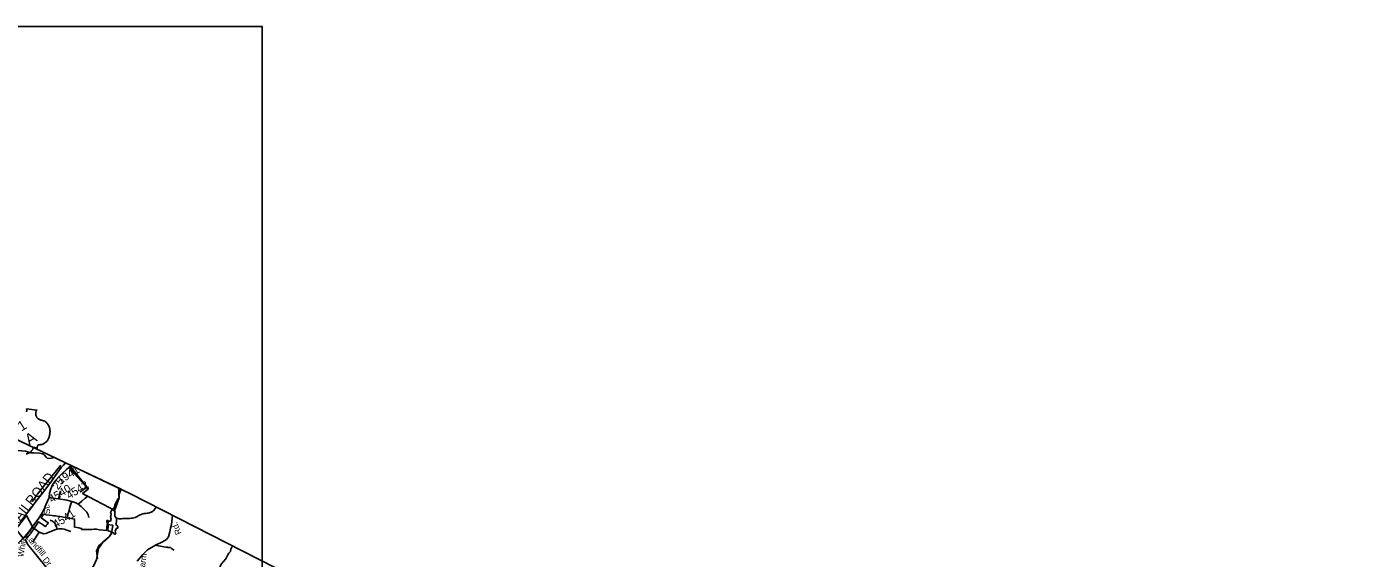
# Model space of a CAD drawing. Extents: x 2001466 to 31450019, y -30647475 to 847247.
# Drawn here: x 2150565 to 2192034, y 816435 to 833042 of the extents above; entities that cross this region are included whole.
import ezdxf

# ---------------------------------------------------------------- set-up
doc = ezdxf.new("R2010")
doc.units = 0
for name, color, linetype in [('Exist Boundary Political City Limit New', 7, 'Continuous'), ('Exist Boundary Political CountyLine', 7, 'Continuous'), ('Exist Hydrographic Creek Single Shore', 7, 'Continuous'), ('Exist Hydrographic Misc Water Feature', 7, 'Continuous'), ('Exist Railroad Mainline', 7, 'Continuous'), ('Exist Railroad Mainline Label', 7, 'Continuous'), ('Exist Railroad Siding', 7, 'Continuous'), ('Exist Road Non-System Type 51', 7, 'Continuous'), ('Exist Road Non-System Type 51 Label', 7, 'Continuous'), ('Exist Road Primary US Shield CELL', 7, 'Continuous'), ('Exist Road Primary US Shield Number Label', 7, 'Continuous'), ('Exist Road Secondary Mileage Hundredths English Label', 7, 'Continuous'), ('Exist Road Secondary Type 41 Attributed', 7, 'Continuous'), ('Exist Road Secondary Type 51 Attributed', 7, 'Continuous'), ('Exist Road Secondary Type 51 Label', 7, 'Continuous'), ('Exist Road Secondary Type 51 Number Label', 7, 'Continuous'), ('Map Preparation Boundary City Limit Buffer Line', 7, 'Continuous'), ('Map Preparation Inset Cut Line', 7, 'Continuous')]:
    doc.layers.add(name, color=color, linetype=linetype)

msp = doc.modelspace()

# ---------------------------------------------------------------- linework, layer by layer
at = {"layer": 'Exist Boundary Political City Limit New'}
for points in [[(2153250, 817980), (2153241, 817976), (2153166, 818016), (2152507, 818363), (2152450, 818394), (2152313, 818465), (2152497, 818613), (2152088, 819121), (2151944, 819300), (2151975, 819330), (2153520, 818593), (2153454, 818439), (2153460, 818428), (2153456, 818404), (2153452, 818385), (2153460, 818357), (2153459, 818332), (2153455, 818322), (2153436, 818305), (2153418, 818293), (2153409, 818269), (2153415, 818252), (2153398, 818246), (2153367, 818189), (2153320, 818093), (2153307, 818045), (2153291, 817994), (2153250, 817980)], [(2150491, 817079), (2150473, 817061), (2150235, 817351), (2150354, 817506), (2150383, 817544), (2150560, 817774), (2150751, 817417), (2150716, 817365), (2150689, 817326), (2150686, 817322), (2150646, 817264), (2150636, 817251), (2150606, 817210), (2150588, 817186), (2150564, 817158), (2150542, 817133), (2150518, 817107), (2150491, 817079)], [(2152781, 816418), (2152753, 816676), (2152779, 816732), (2152786, 816746), (2152832, 816843), (2152954, 816945), (2152975, 816962), (2153044, 817020), (2153078, 817053), (2153115, 817090), (2153218, 817192), (2153230, 817278), (2153257, 817469), (2153078, 817492), (2153057, 817304), (2152848, 817332), (2152749, 817345), (2152674, 817344), (2152604, 817343), (2152533, 817343), (2152515, 817342), (2152495, 817342), (2152463, 817342), (2152393, 817341), (2152324, 817340), (2152283, 817340), (2152282, 817340), (2152282, 817361), (2152282, 817372), (2152271, 817374), (2152203, 817388), (2152141, 817401), (2152076, 817414), (2152061, 817417), (2152061, 817443), (2152062, 817544), (2152063, 817618), (2152063, 817662), (2151844, 817701), (2151839, 817702), (2151789, 817711), (2151784, 817712), (2151608, 817743), (2151584, 817747), (2151465, 817763), (2151420, 817768), (2151370, 817775), (2151176, 817801), (2151094, 817812), (2151022, 817701), (2151241, 817551), (2151204, 817497), (2151180, 817462), (2151156, 817428), (2151148, 817433), (2151090, 817473), (2151032, 817512), (2150938, 817577), (2150834, 817423), (2150769, 817328), (2150739, 817284), (2150699, 817227), (2150689, 817214), (2150674, 817192), (2150658, 817170), (2150643, 817152), (2150628, 817134), (2150620, 817124), (2150613, 817116), (2150602, 817102), (2150590, 817089), (2150573, 817070), (2150555, 817052)]]:
    msp.add_lwpolyline(points, dxfattribs=at)
at = {"layer": 'Exist Boundary Political CountyLine'}
msp.add_lwpolyline([(2192034, 787593), (2192017, 787600), (2191946, 788440), (2191463, 794429), (2179298, 796463), (2169375, 810514), (2153809, 818455), (2147151, 821629), (2135812, 826367), (2133839, 827270)], dxfattribs=at)
at = {"layer": 'Exist Hydrographic Creek Single Shore'}
for points in [[(2153315, 817923), (2153458, 818329), (2153444, 818395), (2153443, 818519), (2153449, 818627)], [(2152150, 814882), (2152280, 815328), (2152412, 815528), (2152542, 816021), (2152666, 816216), (2152748, 816398), (2152813, 816741), (2152962, 816957), (2153145, 817108), (2153219, 817224), (2153222, 817252)], [(2155883, 814492), (2155916, 814623), (2156073, 814935), (2156335, 815677), (2156525, 815985), (2156648, 816251), (2156791, 816418), (2156845, 816529), (2156883, 816599), (2156931, 816647), (2156946, 816728), (2156996, 816829)]]:
    msp.add_lwpolyline(points, dxfattribs=at)
at = {"layer": 'Exist Hydrographic Misc Water Feature'}
for points in [[(2153315, 817923), (2153293, 817922), (2153277, 817943), (2153250, 817954), (2153229, 817948), (2153208, 817907), (2153191, 817864), (2153203, 817826), (2153199, 817752), (2153192, 817726), (2153211, 817662), (2153202, 817627), (2153184, 817603), (2153138, 817603), (2153101, 817616), (2153075, 817617), (2153072, 817601), (2153077, 817576), (2153123, 817558), (2153120, 817552), (2153112, 817544), (2153077, 817560), (2153112, 817496), (2153117, 817412), (2153104, 817345), (2153099, 817315), (2153107, 817305), (2153222, 817252)], [(2153222, 817252), (2153277, 817230), (2153314, 817191), (2153335, 817190), (2153351, 817214), (2153333, 817292), (2153352, 817329), (2153376, 817379), (2153412, 817385), (2153421, 817422), (2153416, 817441), (2153370, 817475), (2153357, 817500), (2153364, 817534), (2153375, 817573), (2153373, 817682), (2153356, 817715), (2153325, 817755), (2153322, 817795), (2153320, 817867), (2153328, 817896), (2153315, 817923)], [(2154619, 818042), (2154573, 817982), (2154557, 817958), (2154538, 817935), (2154518, 817917), (2154499, 817905), (2154482, 817893), (2154456, 817879), (2154430, 817867), (2154404, 817857), (2154368, 817848), (2154328, 817844), (2154294, 817842), (2154238, 817838), (2154198, 817827), (2154166, 817817), (2154144, 817809), (2154116, 817799), (2154092, 817787), (2154070, 817775), (2154047, 817763), (2154020, 817747), (2154005, 817737), (2153983, 817724), (2153955, 817714), (2153913, 817702), (2153875, 817694), (2153835, 817688), (2153791, 817681), (2153745, 817679), (2153707, 817681), (2153661, 817685), (2153629, 817686), (2153603, 817682), (2153577, 817678), (2153535, 817674), (2153507, 817674), (2153481, 817672), (2153435, 817675), (2153423, 817679)], [(2153423, 817679), (2153411, 817685), (2153368, 817691)]]:
    msp.add_lwpolyline(points, dxfattribs=at)
at = {"layer": 'Exist Railroad Mainline'}
for points in [[(2151781, 819423), (2151718, 819347), (2151661, 819280), (2151520, 819094), (2151348, 818851), (2151101, 818529), (2150859, 818210), (2150686, 817988)], [(2150686, 817988), (2150608, 817878), (2150369, 817569)]]:
    msp.add_lwpolyline(points, dxfattribs=at)
at = {"layer": 'Exist Railroad Siding'}
msp.add_lwpolyline([(2150557, 817839), (2150594, 817880), (2150686, 817988)], dxfattribs=at)
at = {"layer": 'Exist Road Non-System Type 51'}
msp.add_line((2151595, 819291), (2151640, 819346), dxfattribs=at)
for points in [[(2149710, 820110), (2149773, 820067), (2149989, 819942), (2150187, 819840), (2150279, 819807), (2150405, 819790), (2150537, 819780), (2150703, 819736), (2150786, 819734), (2150973, 819719), (2151061, 819699), (2151096, 819686), (2151124, 819656), (2151176, 819599), (2151213, 819566), (2151266, 819553), (2151340, 819564), (2151398, 819578), (2151420, 819594)], [(2150716, 818209), (2150747, 818228), (2150783, 818267), (2150835, 818340), (2150881, 818407), (2150918, 818454), (2151001, 818562), (2151595, 819291)], [(2151895, 819288), (2152044, 819096), (2152394, 818712), (2152419, 818679), (2152419, 818658), (2152405, 818642), (2152349, 818596)], [(2151565, 818295), (2151624, 818535)], [(2152349, 818596), (2152235, 818501)], [(2150722, 817436), (2150963, 817258), (2151047, 817220), (2151100, 817205), (2151166, 817211), (2151222, 817230), (2151445, 817330), (2151517, 817352), (2151573, 817358), (2151673, 817358), (2151742, 817346), (2151858, 817310), (2151949, 817280)], [(2151517, 817352), (2151495, 817452), (2151470, 817508), (2151426, 817562), (2151373, 817596), (2151301, 817631)], [(2151209, 816117), (2150868, 816548), (2150729, 816714), (2150598, 816876), (2150521, 817038)], [(2150963, 817258), (2150759, 816957)], [(2155174, 816693), (2155150, 816707), (2155119, 816722), (2155090, 816749), (2155064, 816772), (2155016, 816775), (2154982, 816780), (2154956, 816782), (2154920, 816783), (2154857, 816793), (2154586, 816845)]]:
    msp.add_lwpolyline(points, dxfattribs=at)
at = {"layer": 'Exist Road Primary US Shield CELL'}
for points in [[(2150561, 821107), (2150887, 821069), (2150883, 821064), (2150875, 821051), (2150869, 821040), (2150861, 821020), (2150858, 821010), (2150855, 821000), (2150853, 820990), (2150852, 820980), (2150851, 820968), (2150851, 820955), (2150851, 820942), (2150853, 820931), (2150857, 820909), (2150860, 820896), (2150864, 820886), (2150874, 820865), (2150879, 820855), (2150885, 820846), (2150891, 820836), (2150898, 820828), (2150906, 820819), (2150912, 820811), (2150922, 820803), (2150933, 820793), (2150945, 820784), (2150967, 820771), (2150992, 820760), (2151008, 820755), (2151023, 820751), (2151043, 820748), (2151054, 820746), (2151068, 820743), (2151092, 820736), (2151102, 820732), (2151113, 820727), (2151123, 820722), (2151134, 820716), (2151143, 820710), (2151163, 820696), (2151180, 820681), (2151188, 820673), (2151205, 820655), (2151214, 820645), (2151228, 820625), (2151244, 820600), (2151257, 820575), (2151270, 820544), (2151277, 820525), (2151283, 820502), (2151288, 820481), (2151294, 820450), (2151296, 820427), (2151298, 820398), (2151298, 820381), (2151297, 820361), (2151296, 820338), (2151293, 820313), (2151287, 820286), (2151283, 820264), (2151275, 820239), (2151270, 820224), (2151262, 820203), (2151250, 820177), (2151238, 820154), (2151226, 820134), (2151215, 820119), (2151201, 820099), (2151174, 820070), (2151164, 820061), (2151151, 820050), (2151139, 820040), (2151127, 820032), (2151110, 820021), (2151092, 820012), (2151074, 820004), (2151056, 819997), (2151035, 819992), (2151015, 819988), (2150995, 819986), (2150957, 819986), (2150947, 819985), (2150941, 819984), (2150931, 819978), (2150922, 819970), (2150915, 819959), (2150911, 819952), (2150906, 819942), (2150903, 819933), (2150900, 819922), (2150898, 819913), (2150897, 819905), (2150897, 819889), (2150898, 819881), (2150900, 819872), (2150904, 819860), (2150892, 819871), (2150882, 819878), (2150873, 819883), (2150864, 819887), (2150851, 819891), (2150840, 819893), (2150827, 819894), (2150815, 819894), (2150806, 819894), (2150798, 819892), (2150789, 819889), (2150782, 819886), (2150777, 819882), (2150771, 819876), (2150765, 819863), (2150760, 819850), (2150754, 819838), (2150746, 819824), (2150739, 819814), (2150731, 819803), (2150721, 819792), (2150710, 819780), (2150698, 819768), (2150687, 819759), (2150675, 819750), (2150663, 819742), (2150651, 819734), (2150639, 819728), (2150625, 819721), (2150607, 819713), (2150591, 819708), (2150574, 819703), (2150557, 819698)], [(2150563, 821009), (2150567, 821020), (2150571, 821035), (2150574, 821051), (2150574, 821062), (2150573, 821072), (2150572, 821082), (2150568, 821092), (2150565, 821101)]]:
    msp.add_lwpolyline(points, dxfattribs=at)
at = {"layer": 'Exist Road Secondary Type 41 Attributed'}
msp.add_lwpolyline([(2154022, 816349), (2154197, 816556), (2154341, 816702), (2154588, 816846), (2154816, 816952), (2154931, 817031), (2154996, 817110), (2155045, 817263), (2155061, 817381), (2155088, 817494), (2155128, 817783)], dxfattribs=at)
at = {"layer": 'Exist Road Secondary Type 51 Attributed'}
for points in [[(2151268, 818341), (2151281, 818470), (2151328, 818608), (2151377, 818729), (2151475, 818878), (2151558, 818971), (2151665, 819076), (2151809, 819213), (2151955, 819340)], [(2148679, 815515), (2148819, 815649), (2149193, 816022), (2149270, 816100), (2149377, 816193), (2149536, 816315), (2149702, 816411), (2149803, 816468), (2149928, 816553), (2150070, 816677), (2150329, 816930), (2150516, 817123), (2150636, 817266), (2150767, 817451), (2150945, 817695), (2151023, 817809), (2151049, 817855), (2151114, 817976), (2151170, 818112), (2151268, 818341)], [(2151268, 818341), (2151484, 818307), (2151565, 818295), (2151821, 818258), (2151982, 818215)], [(2151982, 818215), (2151963, 818156), (2151919, 818032), (2151883, 817904), (2151818, 817705)], [(2151982, 818215), (2152109, 818166), (2152174, 818130)], [(2152174, 818130), (2152295, 818228), (2152397, 818313), (2152485, 818385)], [(2152174, 818130), (2152266, 818055), (2152446, 817881), (2152492, 817800), (2152515, 817715)]]:
    msp.add_lwpolyline(points, dxfattribs=at)
at = {"layer": 'Map Preparation Boundary City Limit Buffer Line'}
for points in [[(2153250, 817980), (2153241, 817976), (2153166, 818016), (2152507, 818363), (2152450, 818394), (2152313, 818465), (2152497, 818613), (2152088, 819121), (2151944, 819300), (2151975, 819330), (2153520, 818593), (2153454, 818439), (2153460, 818428), (2153456, 818404), (2153452, 818385), (2153460, 818357), (2153459, 818332), (2153455, 818322), (2153436, 818305), (2153418, 818293), (2153409, 818269), (2153415, 818252), (2153398, 818246), (2153367, 818189), (2153320, 818093), (2153307, 818045), (2153291, 817994), (2153250, 817980)], [(2150491, 817079), (2150473, 817061), (2150235, 817351), (2150354, 817506), (2150383, 817544), (2150560, 817774), (2150751, 817417), (2150716, 817365), (2150689, 817326), (2150686, 817322), (2150646, 817264), (2150636, 817251), (2150606, 817210), (2150588, 817186), (2150564, 817158), (2150542, 817133), (2150518, 817107), (2150491, 817079)], [(2152781, 816418), (2152753, 816676), (2152779, 816732), (2152786, 816746), (2152832, 816843), (2152954, 816945), (2152975, 816962), (2153044, 817020), (2153078, 817053), (2153115, 817090), (2153218, 817192), (2153230, 817278), (2153257, 817469), (2153078, 817492), (2153057, 817304), (2152848, 817332), (2152749, 817345), (2152674, 817344), (2152604, 817343), (2152533, 817343), (2152515, 817342), (2152495, 817342), (2152463, 817342), (2152393, 817341), (2152324, 817340), (2152283, 817340), (2152282, 817340), (2152282, 817361), (2152282, 817372), (2152271, 817374), (2152203, 817388), (2152141, 817401), (2152076, 817414), (2152061, 817417), (2152061, 817443), (2152062, 817544), (2152063, 817618), (2152063, 817662), (2151844, 817701), (2151839, 817702), (2151789, 817711), (2151784, 817712), (2151608, 817743), (2151584, 817747), (2151465, 817763), (2151420, 817768), (2151370, 817775), (2151176, 817801), (2151094, 817812), (2151022, 817701), (2151241, 817551), (2151204, 817497), (2151180, 817462), (2151156, 817428), (2151148, 817433), (2151090, 817473), (2151032, 817512), (2150938, 817577), (2150834, 817423), (2150769, 817328), (2150739, 817284), (2150699, 817227), (2150689, 817214), (2150674, 817192), (2150658, 817170), (2150643, 817152), (2150628, 817134), (2150620, 817124), (2150613, 817116), (2150602, 817102), (2150590, 817089), (2150573, 817070), (2150555, 817052)]]:
    msp.add_lwpolyline(points, dxfattribs=at)
at = {"layer": 'Map Preparation Inset Cut Line'}
for p, q in [((2157924, 819326), (2157924, 816668)), ((2157924, 816668), (2157924, 813814))]:
    msp.add_line(p, q, dxfattribs=at)
msp.add_lwpolyline([(2123191, 833042), (2157924, 833042), (2157924, 819326)], dxfattribs=at)

# ---------------------------------------------------------------- texts
at = {"layer": 'Exist Railroad Mainline Label'}
msp.add_text('RAILROAD', height=300, rotation=51.9399, dxfattribs=at).set_placement((2150189, 817357))
at = {"layer": 'Exist Road Non-System Type 51 Label'}
for s, rotation, p in [('Landfill', 309.808, (2150520, 817108)), ('Dr.', 308.4472, (2151059, 816386))]:
    msp.add_text(s, height=190, rotation=rotation, dxfattribs=at).set_placement(p)
at = {"layer": 'Exist Road Primary US Shield Number Label'}
for s, height, p in [('1', 310, (2150405, 820393)), ('A', 360, (2150651, 819946))]:
    msp.add_text(s, height=height, rotation=31.918, dxfattribs=at).set_placement(p)
at = {"layer": 'Exist Road Secondary Mileage Hundredths English Label'}
msp.add_text('.25', height=250, rotation=56.5048, dxfattribs=at).set_placement((2151507, 818480))
at = {"layer": 'Exist Road Secondary Type 51 Label'}
for s, rotation, p in [('St.', 96.249, (2151309, 817826)), ('Rd.', 112.8565, (2155411, 817222)), ('White', 81.0956, (2150469, 816470)), ('Farm', 81.6193, (2154240, 815992))]:
    msp.add_text(s, height=190, rotation=rotation, dxfattribs=at).set_placement(p)
at = {"layer": 'Exist Road Secondary Type 51 Number Label'}
for s, p in [('1941', (2151615, 818742)), ('4540', (2151353, 818158)), ('4542', (2151898, 818275)), ('4541', (2151484, 817375))]:
    msp.add_text(s, height=250, rotation=31.918, dxfattribs=at).set_placement(p)

doc.saveas('drawing.dxf')
